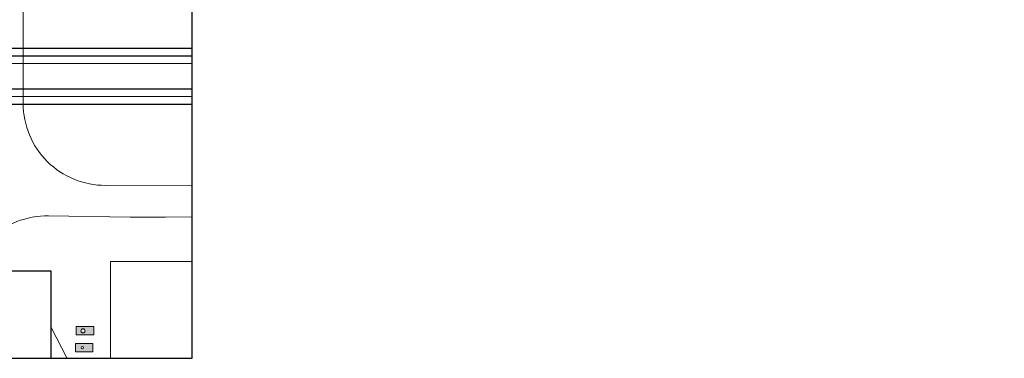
# Model space of a CAD drawing. Extents: x -7650383 to 4934791, y -114316 to 1826789.
# Tile 324 of 328: x 2176146 to 2320312, y -62790 to -13120. Entities that reach past the tile are written whole.
import ezdxf

# ---------------------------------------------------------------- set-up
doc = ezdxf.new("R2010")
doc.units = 0
doc.header["$LTSCALE"] = 800
doc.header["$MEASUREMENT"] = 0
for name, pattern in [('CENTER', [2, 1.25, -0.25, 0.25, -0.25]), ('CONTINOUS', [0]), ('HIDDEN', [0.375, 0.25, -0.125])]:
    doc.linetypes.add(name, pattern=pattern)
doc.layers.get('0').update_dxf_attribs({"linetype": 'CONTINUOUS'})
doc.layers.add('KEY PLAN', color=251, linetype='CONTINUOUS')
doc.styles.add('S2', font='ROMANS')

msp = doc.modelspace()

# ---------------------------------------------------------------- hatches: boundary and pattern name
at = {"layer": 'KEY PLAN', "lineweight": 15, "ltscale": 0.15}
h = msp.add_hatch(color=256, dxfattribs=at)
h.dxf.hatch_style = 1
h.paths.add_polyline_path([(2185903, -58141.9), (2184419.8, -58141.9), (2184419.8, -59360.6), (2185990.2, -59360.6)])
h.paths.add_polyline_path([(2185599.8, -58742.9, -1), (2185258.5, -58742.9, -1)], flags=16)
h.paths.add_polyline_path([(2186978.1, -58141.9), (2185903, -58141.9), (2185990.2, -59360.6), (2186978.1, -59360.6)])
h = msp.add_hatch(color=256, dxfattribs=at)
h.dxf.hatch_style = 1
h.paths.add_polyline_path([(2185803.8, -60611.7), (2184320.6, -60611.7), (2184320.6, -61830.4), (2185891, -61830.4)])
h.paths.add_polyline_path([(2185500.6, -61212.7, -1), (2185159.3, -61212.7, -1)], flags=16)
h.paths.add_polyline_path([(2186878.9, -60611.7), (2185803.8, -60611.7), (2185891, -61830.4), (2186878.9, -61830.4)])

# ---------------------------------------------------------------- linework, layer by layer
at = {"color": 8, "linetype": 'CENTER', "ltscale": 5000}
for p, q in [((2039062.8, -17277.7), (2201338.6, -17277.7)), ((2039062.8, -18402.7), (2201338.6, -18402.7))]:
    msp.add_line(p, q, dxfattribs=at)
at = {"color": 8, "linetype": 'HIDDEN', "ltscale": 10000}
for p, q in [((2051308, -23277.7), (2201338.6, -23277.7)), ((2051308, -25527.7), (2201338.6, -25527.7))]:
    msp.add_line(p, q, dxfattribs=at)
at = {"linetype": 'CONTINOUS', "lineweight": 15}
msp.add_lwpolyline([(2201338.6, -62789.8), (1958909.8, -62789.8), (1958909.8, 80115.9)], dxfattribs=at)
at = {"layer": 'KEY PLAN', "linetype": 'CONTINOUS', "lineweight": 15}
for p, q in [((2176658, -4165.1), (2176658, -25425.7)), ((2039062.8, -19527.7), (2201338.6, -19527.7)), ((2046808, -24402.7), (2201338.6, -24402.7))]:
    msp.add_line(p, q, dxfattribs=at)
at = {"layer": 'KEY PLAN', "lineweight": 15, "ltscale": 0.15}
for p, q in [((2189432.9, -48591.8), (2189432.9, -62789.8)), ((2189432.9, -48591.8), (2201338.6, -48591.8)), ((2184419.8, -58141.9), (2186978.1, -58141.9)), ((2184419.8, -59360.6), (2184419.8, -58141.9)), ((2186978.1, -58141.9), (2186978.1, -59360.6)), ((2186978.1, -59360.6), (2184419.8, -59360.6)), ((2184320.6, -60611.7), (2186878.9, -60611.7)), ((2184320.6, -61830.4), (2184320.6, -60611.7)), ((2186878.9, -61830.4), (2184320.6, -61830.4)), ((2186878.9, -60611.7), (2186878.9, -61830.4))]:
    msp.add_line(p, q, dxfattribs=at)
at = {"layer": 'KEY PLAN', "ltscale": 0.15}
for p, q in [((2172218.8, -49936), (2180699.9, -49936)), ((2180699.9, -49936), (2180699.9, -62789.8))]:
    msp.add_line(p, q, dxfattribs=at)
at = {"layer": 'KEY PLAN'}
msp.add_lwpolyline([(1958633.5, 160926.3), (2201338.6, 160249.9), (2201338.6, -62789.8), (1958633.5, -62789.8)], close=True, dxfattribs=at)
at = {"layer": 'KEY PLAN', "lineweight": 15, "ltscale": 0.15}
msp.add_lwpolyline([(2183091.7, -62789.8), (2180699.9, -58146.8)], dxfattribs=at)
at = {"layer": 'KEY PLAN', "linetype": 'CONTINOUS', "lineweight": 15}
for points in [[(2188706.9, -37425.6, 218537.1), (2201338.6, -37374.1, 218613.2)], [(2201338.6, -42047.5, 218633.9), (2197473, -42100.7, 218626), (2192317, -42109.7, 218639), (2180375.3, -41893.4, 218559.1)]]:
    msp.add_polyline3d(points, dxfattribs=at)
at = {"layer": 'KEY PLAN', "lineweight": 15, "ltscale": 0.15}
for centre, radius in [((2185408, -58759.7), 305.4), ((2185330, -61212.7), 170.6)]:
    msp.add_circle(centre, radius, dxfattribs=at)
at = {"layer": 'KEY PLAN', "linetype": 'CONTINOUS', "lineweight": 15}
for centre, start, end in [((2188658, -25425.7), 180, 270.233465), ((2180158, -53891.4), 88.96231, 180)]:
    msp.add_arc(centre, 12000, start, end, dxfattribs=at)

# ---------------------------------------------------------------- texts
at = {"color": 7, "linetype": 'CONTINOUS', "lineweight": 15, "insert": (2079373.7, -30855.8), "char_height": 1260, "width": 10950.559, "attachment_point": 1, "style": 'S2'}
msp.add_mtext('\\pi285.28;AC  PLANT \\P\\pi2265.3;& MCC', dxfattribs=at)

doc.saveas('drawing.dxf')
